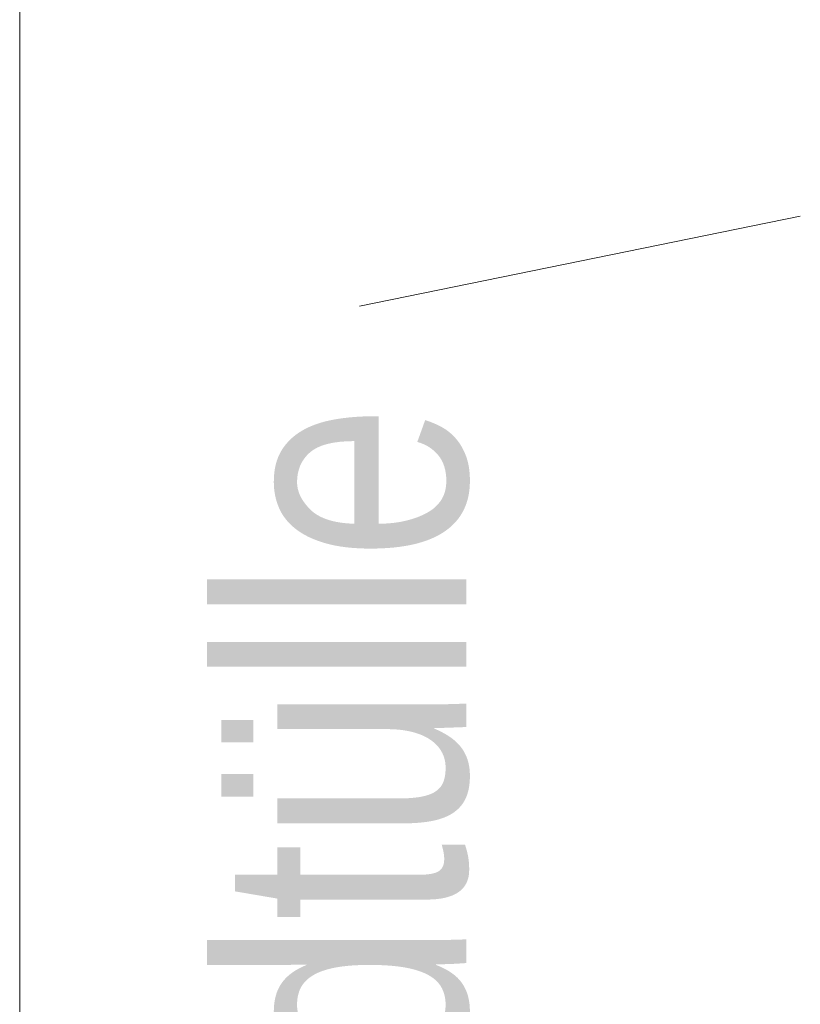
# Model space of a CAD drawing. Extents: x -720 to 300, y 62 to 1162.
# Tile 260 of 278: x 160.63 to 163.8, y 1024.8 to 1028.8. Entities that reach past the tile are written whole.
import ezdxf
from ezdxf.lldxf.tags import DXFTag

# ---------------------------------------------------------------- set-up
doc = ezdxf.new("R2010")
doc.units = 0
doc.layers.get('0').update_dxf_attribs({"lineweight": 13})
doc.layers.add('E_Detail_Beschriftung', color=7, linetype='Continuous', lineweight=13, true_color=0x009900)
doc.layers.add('E_Detail_Linie_Text_Bem', color=7, linetype='Continuous', lineweight=13)
doc.styles.get("Standard").update_dxf_attribs({"font": 'ARIALN.TTF'})
tags = doc.linetypes.add('fein_strichliert-A06G942X8I', pattern=[4, 1, -2, 1]).pattern_tags.tags
tags[8:9] = [DXFTag(74, 4), DXFTag(75, 0), DXFTag(340, '0'), DXFTag(46, 0.0), DXFTag(50, 0.0), DXFTag(44, 0.0), DXFTag(45, 0.0)]
tags[6:7] = [DXFTag(74, 4), DXFTag(75, 0), DXFTag(340, '0'), DXFTag(46, 0.0), DXFTag(50, 0.0), DXFTag(44, 0.0), DXFTag(45, 0.0)]
tags[4:5] = [DXFTag(74, 4), DXFTag(75, 0), DXFTag(340, '0'), DXFTag(46, 0.0), DXFTag(50, 0.0), DXFTag(44, 0.0), DXFTag(45, 0.0)]

# ---------------------------------------------------------------- blocks, each defined once
blk = doc.blocks.new('Referenz-A06G942Y8I')
at = {"layer": 'E_Detail_Linie_Text_Bem', "linetype": 'fein_strichliert-A06G942X8I', "ltscale": 0.65}
blk.add_line((160.6284, 988.1381), (160.6284, 1041.0173), dxfattribs=at)
at = {"layer": 'E_Detail_Linie_Text_Bem', "color": 0, "linetype": 'Continuous', "ltscale": 0.13}
blk.add_line((162.0083, 1027.6337), (163.7982, 1027.9995), dxfattribs=at)
at = {"layer": 'E_Detail_Beschriftung', "linetype": 'Continuous', "ltscale": 0.13, "insert": (161.4424, 1021.5698), "char_height": 1, "attachment_point": 1, "rotation": 90}
blk.add_mtext('{\\fArial Narrow;4x Endtülle}', dxfattribs=at)

msp = doc.modelspace()

# ---------------------------------------------------------------- block references
at = {"color": 8, "lineweight": 25, "ltscale": 0.25, "true_color": 0x808080}
msp.add_blockref('Referenz-A06G942Y8I', (0, 0), dxfattribs=at)

doc.saveas('drawing.dxf')
